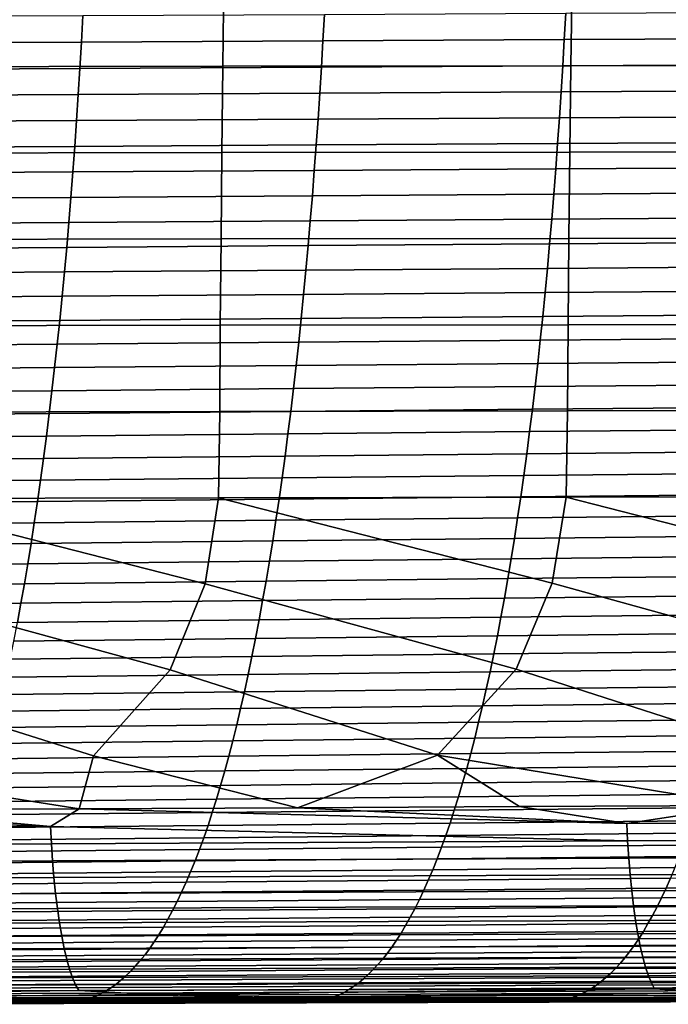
# Model space of a CAD drawing. Header units: metres. Extents: x -23 to 242, y -40 to 23.
# Tile 401 of 450: x 187 to 194, y -17 to -5. Entities that reach past the tile are written whole.
import ezdxf

# ---------------------------------------------------------------- set-up
doc = ezdxf.new("R2010")
doc.units = ezdxf.units.M
doc.layers.add('solid_10171013', color=7, linetype='CONTINUOUS')

msp = doc.modelspace()

# ---------------------------------------------------------------- linework, layer by layer
at = {"layer": 'solid_10171013'}
for points in [[(189.137329, -4.927004, 299.64798), (185.156006, -4.931558, 298.938446), (185.145233, -5.920265, 298.893372), (189.12561, -5.914946, 299.605621)], [(193.118774, -4.922896, 300.356842), (189.137329, -4.927004, 299.64798), (189.12561, -5.914946, 299.605621), (193.10614, -5.910151, 300.317108)], [(197.100327, -4.919277, 301.065033), (193.118774, -4.922896, 300.356842), (193.10614, -5.910151, 300.317108), (197.086792, -5.905926, 301.027802)], [(184.750244, -5.650811, 275.172638), (184.766953, -5.346479, 275.077332), (187.526779, -5.333577, 275.689301), (187.510117, -5.637199, 275.784485)], [(187.510117, -5.637199, 275.784485), (187.526779, -5.333577, 275.689301), (190.286804, -5.320529, 276.300842), (190.270203, -5.62344, 276.395874)], [(190.270203, -5.62344, 276.395874), (190.286804, -5.320529, 276.300842), (193.047134, -5.307632, 276.911499), (193.030579, -5.609842, 277.006348)], [(193.030579, -5.609842, 277.006348), (193.047134, -5.307632, 276.911499), (195.807846, -5.29476, 277.520599), (195.791336, -5.596274, 277.615234)], [(187.492462, -5.938887, 275.885315), (187.510117, -5.637199, 275.784485), (190.270203, -5.62344, 276.395874), (190.252609, -5.924411, 276.496521)], [(190.252609, -5.924411, 276.496521), (190.270203, -5.62344, 276.395874), (193.030579, -5.609842, 277.006348), (193.013031, -5.910109, 277.106781)], [(193.013031, -5.910109, 277.106781), (193.030579, -5.609842, 277.006348), (195.791336, -5.596274, 277.615234), (195.773865, -5.895844, 277.715424)], [(184.732544, -5.953213, 275.273651), (184.750244, -5.650811, 275.172638), (187.510117, -5.637199, 275.784485), (187.492462, -5.938887, 275.885315)], [(184.713852, -6.253558, 275.380341), (184.732544, -5.953213, 275.273651), (187.492462, -5.938887, 275.885315), (187.473831, -6.238511, 275.991821)], [(189.12561, -5.914946, 299.605621), (185.145233, -5.920265, 298.893372), (185.135757, -6.908695, 298.840637), (189.115143, -6.902671, 299.556091)], [(187.473831, -6.238511, 275.991821), (187.492462, -5.938887, 275.885315), (190.252609, -5.924411, 276.496521), (190.234024, -6.223313, 276.602783)], [(193.10614, -5.910151, 300.317108), (189.12561, -5.914946, 299.605621), (189.115143, -6.902671, 299.556091), (193.094666, -6.897243, 300.27063)], [(190.234024, -6.223313, 276.602783), (190.252609, -5.924411, 276.496521), (193.013031, -5.910109, 277.106781), (192.994522, -6.208302, 277.212799)], [(192.994522, -6.208302, 277.212799), (193.013031, -5.910109, 277.106781), (195.773865, -5.895844, 277.715424), (195.755417, -6.193335, 277.821167)], [(197.086792, -5.905926, 301.027802), (193.10614, -5.910151, 300.317108), (193.094666, -6.897243, 300.27063), (197.074326, -6.892463, 300.984222)], [(192.975021, -6.504288, 277.324371), (192.994522, -6.208302, 277.212799), (195.755417, -6.193335, 277.821167), (195.735992, -6.488615, 277.932465)], [(184.694153, -6.551721, 275.492706), (184.713852, -6.253558, 275.380341), (187.473831, -6.238511, 275.991821), (187.454193, -6.535943, 276.103973)], [(187.454193, -6.535943, 276.103973), (187.473831, -6.238511, 275.991821), (190.234024, -6.223313, 276.602783), (190.214462, -6.520015, 276.714661)], [(190.214462, -6.520015, 276.714661), (190.234024, -6.223313, 276.602783), (192.994522, -6.208302, 277.212799), (192.975021, -6.504288, 277.324371)], [(187.433563, -6.831055, 276.221771), (187.454193, -6.535943, 276.103973), (190.214462, -6.520015, 276.714661), (190.193909, -6.814388, 276.832153)], [(190.193909, -6.814388, 276.832153), (190.214462, -6.520015, 276.714661), (192.975021, -6.504288, 277.324371), (192.954559, -6.797937, 277.441559)], [(192.954559, -6.797937, 277.441559), (192.975021, -6.504288, 277.324371), (195.735992, -6.488615, 277.932465), (195.715607, -6.781551, 278.049286)], [(184.673447, -6.847574, 275.610809), (184.694153, -6.551721, 275.492706), (187.454193, -6.535943, 276.103973), (187.433563, -6.831055, 276.221771)], [(184.651733, -7.140993, 275.734619), (184.673447, -6.847574, 275.610809), (187.433563, -6.831055, 276.221771), (187.411942, -7.12372, 276.345245)], [(187.411942, -7.12372, 276.345245), (187.433563, -6.831055, 276.221771), (190.193909, -6.814388, 276.832153), (190.172379, -7.106303, 276.955292)], [(190.172379, -7.106303, 276.955292), (190.193909, -6.814388, 276.832153), (192.954559, -6.797937, 277.441559), (192.933105, -7.089118, 277.564301)], [(192.933105, -7.089118, 277.564301), (192.954559, -6.797937, 277.441559), (195.715607, -6.781551, 278.049286), (195.694244, -7.072011, 278.171661)], [(189.115143, -6.902671, 299.556091), (185.135757, -6.908695, 298.840637), (185.127487, -7.896825, 298.780304), (189.105743, -7.890172, 299.49939)], [(193.094666, -6.897243, 300.27063), (189.115143, -6.902671, 299.556091), (189.105743, -7.890172, 299.49939), (193.084183, -7.88418, 300.217407)], [(197.074326, -6.892463, 300.984222), (193.094666, -6.897243, 300.27063), (193.084183, -7.88418, 300.217407), (197.062759, -7.878904, 300.934296)], [(190.149857, -7.395628, 277.084015), (190.172379, -7.106303, 276.955292), (192.933105, -7.089118, 277.564301), (192.910675, -7.377698, 277.692627)], [(192.910675, -7.377698, 277.692627), (192.933105, -7.089118, 277.564301), (195.694244, -7.072011, 278.171661), (195.671906, -7.35986, 278.29953)], [(184.629028, -7.43185, 275.864136), (184.651733, -7.140993, 275.734619), (187.411942, -7.12372, 276.345245), (187.389328, -7.413809, 276.474396)], [(187.389328, -7.413809, 276.474396), (187.411942, -7.12372, 276.345245), (190.172379, -7.106303, 276.955292), (190.149857, -7.395628, 277.084015)], [(184.605301, -7.720019, 275.99939), (184.629028, -7.43185, 275.864136), (187.389328, -7.413809, 276.474396), (187.365707, -7.701194, 276.609222)], [(187.365707, -7.701194, 276.609222), (187.389328, -7.413809, 276.474396), (190.149857, -7.395628, 277.084015), (190.126343, -7.682235, 277.218384)], [(190.126343, -7.682235, 277.218384), (190.149857, -7.395628, 277.084015), (192.910675, -7.377698, 277.692627), (192.887268, -7.663548, 277.826508)], [(192.887268, -7.663548, 277.826508), (192.910675, -7.377698, 277.692627), (195.671906, -7.35986, 278.29953), (195.648605, -7.644968, 278.432922)], [(192.862885, -7.946534, 277.965942), (192.887268, -7.663548, 277.826508), (195.648605, -7.644968, 278.432922), (195.624344, -7.9272, 278.571808)], [(184.580582, -8.005374, 276.140381), (184.605301, -7.720019, 275.99939), (187.365707, -7.701194, 276.609222), (187.341095, -7.985747, 276.749725)], [(187.341095, -7.985747, 276.749725), (187.365707, -7.701194, 276.609222), (190.126343, -7.682235, 277.218384), (190.101852, -7.965995, 277.358368)], [(190.101852, -7.965995, 277.358368), (190.126343, -7.682235, 277.218384), (192.887268, -7.663548, 277.826508), (192.862885, -7.946534, 277.965942)], [(193.084183, -7.88418, 300.217407), (189.105743, -7.890172, 299.49939), (189.097458, -8.877431, 299.435486), (193.074692, -8.870956, 300.15741)], [(197.062759, -7.878904, 300.934296), (193.084183, -7.88418, 300.217407), (193.074692, -8.870956, 300.15741), (197.052124, -8.865257, 300.877991)], [(184.55484, -8.28779, 276.287079), (184.580582, -8.005374, 276.140381), (187.341095, -7.985747, 276.749725), (187.315475, -8.267344, 276.895874)], [(189.105743, -7.890172, 299.49939), (185.127487, -7.896825, 298.780304), (185.120407, -8.884624, 298.712341), (189.097458, -8.877431, 299.435486)], [(187.315475, -8.267344, 276.895874), (187.341095, -7.985747, 276.749725), (190.101852, -7.965995, 277.358368), (190.076355, -8.246784, 277.503937)], [(190.076355, -8.246784, 277.503937), (190.101852, -7.965995, 277.358368), (192.862885, -7.946534, 277.965942), (192.83754, -8.226538, 278.110931)], [(192.83754, -8.226538, 278.110931), (192.862885, -7.946534, 277.965942), (195.624344, -7.9272, 278.571808), (195.599121, -8.206438, 278.716187)], [(192.811218, -8.503453, 278.261414), (192.83754, -8.226538, 278.110931), (195.599121, -8.206438, 278.716187), (195.572922, -8.482582, 278.866028)], [(184.528107, -8.567145, 276.439453), (184.55484, -8.28779, 276.287079), (187.315475, -8.267344, 276.895874), (187.288879, -8.545872, 277.047638)], [(187.288879, -8.545872, 277.047638), (187.315475, -8.267344, 276.895874), (190.076355, -8.246784, 277.503937), (190.049896, -8.524493, 277.65506)], [(190.049896, -8.524493, 277.65506), (190.076355, -8.246784, 277.503937), (192.83754, -8.226538, 278.110931), (192.811218, -8.503453, 278.261414)], [(184.500381, -8.843316, 276.597443), (184.528107, -8.567145, 276.439453), (187.288879, -8.545872, 277.047638), (187.261307, -8.821211, 277.204956)], [(187.261307, -8.821211, 277.204956), (187.288879, -8.545872, 277.047638), (190.049896, -8.524493, 277.65506), (190.022476, -8.799013, 277.811707)], [(190.022476, -8.799013, 277.811707), (190.049896, -8.524493, 277.65506), (192.811218, -8.503453, 278.261414), (192.783936, -8.777179, 278.417358)], [(192.783936, -8.777179, 278.417358), (192.811218, -8.503453, 278.261414), (195.572922, -8.482582, 278.866028), (195.545792, -8.755534, 279.021271)], [(189.99408, -9.070234, 277.973785), (190.022476, -8.799013, 277.811707), (192.783936, -8.777179, 278.417358), (192.755692, -9.047609, 278.578735)], [(192.755692, -9.047609, 278.578735), (192.783936, -8.777179, 278.417358), (195.545792, -8.755534, 279.021271), (195.5177, -9.025198, 279.181885)], [(184.47168, -9.11618, 276.760986), (184.500381, -8.843316, 276.597443), (187.261307, -8.821211, 277.204956), (187.232758, -9.093246, 277.367798)], [(189.097458, -8.877431, 299.435486), (185.120407, -8.884624, 298.712341), (185.114624, -9.871938, 298.636353), (189.090363, -9.864287, 299.363922)], [(187.232758, -9.093246, 277.367798), (187.261307, -8.821211, 277.204956), (190.022476, -8.799013, 277.811707), (189.99408, -9.070234, 277.973785)], [(193.074692, -8.870956, 300.15741), (189.097458, -8.877431, 299.435486), (189.090363, -9.864287, 299.363922), (193.06633, -9.857407, 300.090088)], [(197.052124, -8.865257, 300.877991), (193.074692, -8.870956, 300.15741), (193.06633, -9.857407, 300.090088), (197.042496, -9.851354, 300.814758)], [(184.442017, -9.385615, 276.930023), (184.47168, -9.11618, 276.760986), (187.232758, -9.093246, 277.367798), (187.203262, -9.361864, 277.536072)], [(187.203262, -9.361864, 277.536072), (187.232758, -9.093246, 277.367798), (189.99408, -9.070234, 277.973785), (189.964737, -9.338047, 278.141296)], [(189.964737, -9.338047, 278.141296), (189.99408, -9.070234, 277.973785), (192.755692, -9.047609, 278.578735), (192.726517, -9.314642, 278.745453)], [(192.726517, -9.314642, 278.745453), (192.755692, -9.047609, 278.578735), (195.5177, -9.025198, 279.181885), (195.488678, -9.291475, 279.347809)], [(187.172806, -9.626946, 277.709778), (187.203262, -9.361864, 277.536072), (189.964737, -9.338047, 278.141296), (189.934464, -9.602343, 278.314178)], [(189.934464, -9.602343, 278.314178), (189.964737, -9.338047, 278.141296), (192.726517, -9.314642, 278.745453), (192.696396, -9.578175, 278.917511)], [(192.696396, -9.578175, 278.917511), (192.726517, -9.314642, 278.745453), (195.488678, -9.291475, 279.347809), (195.45874, -9.554269, 279.519012)], [(184.411392, -9.651498, 277.104523), (184.442017, -9.385615, 276.930023), (187.203262, -9.361864, 277.536072), (187.172806, -9.626946, 277.709778)], [(192.665344, -9.838103, 279.094818), (192.696396, -9.578175, 278.917511), (195.45874, -9.554269, 279.519012), (195.427872, -9.81348, 279.695465)], [(184.379807, -9.913707, 277.284424), (184.411392, -9.651498, 277.104523), (187.172806, -9.626946, 277.709778), (187.141403, -9.888378, 277.888824)], [(187.141403, -9.888378, 277.888824), (187.172806, -9.626946, 277.709778), (189.934464, -9.602343, 278.314178), (189.903229, -9.863011, 278.492371)], [(189.903229, -9.863011, 278.492371), (189.934464, -9.602343, 278.314178), (192.696396, -9.578175, 278.917511), (192.665344, -9.838103, 279.094818)], [(184.34729, -10.172119, 277.469635), (184.379807, -9.913707, 277.284424), (187.141403, -9.888378, 277.888824), (187.10907, -10.146045, 278.073181)], [(189.090363, -9.864287, 299.363922), (185.114624, -9.871938, 298.636353), (185.104019, -10.858538, 298.550415), (189.078201, -10.850491, 299.282654)], [(187.10907, -10.146045, 278.073181), (187.141403, -9.888378, 277.888824), (189.903229, -9.863011, 278.492371), (189.871078, -10.119944, 278.675842)], [(193.06633, -9.857407, 300.090088), (189.090363, -9.864287, 299.363922), (189.078201, -10.850491, 299.282654), (193.052628, -10.843261, 300.013367)], [(189.871078, -10.119944, 278.675842), (189.903229, -9.863011, 278.492371), (192.665344, -9.838103, 279.094818), (192.633377, -10.094325, 279.277405)], [(192.633377, -10.094325, 279.277405), (192.665344, -9.838103, 279.094818), (195.427872, -9.81348, 279.695465), (195.396072, -10.069013, 279.877136)], [(197.042496, -9.851354, 300.814758), (193.06633, -9.857407, 300.090088), (193.052628, -10.843261, 300.013367), (197.027298, -10.836909, 300.742371)], [(187.075806, -10.399828, 278.262787), (187.10907, -10.146045, 278.073181), (189.871078, -10.119944, 278.675842), (189.838013, -10.373031, 278.864532)], [(189.838013, -10.373031, 278.864532), (189.871078, -10.119944, 278.675842), (192.633377, -10.094325, 279.277405), (192.600494, -10.346736, 279.465149)], [(192.600494, -10.346736, 279.465149), (192.633377, -10.094325, 279.277405), (195.396072, -10.069013, 279.877136), (195.363388, -10.320768, 280.063965)], [(184.313843, -10.426612, 277.660156), (184.34729, -10.172119, 277.469635), (187.10907, -10.146045, 278.073181), (187.075806, -10.399828, 278.262787)], [(189.804031, -10.622163, 279.05838), (189.838013, -10.373031, 278.864532), (192.600494, -10.346736, 279.465149), (192.566711, -10.595233, 279.658051)], [(192.566711, -10.595233, 279.658051), (192.600494, -10.346736, 279.465149), (195.363388, -10.320768, 280.063965), (195.329788, -10.568649, 280.25589)], [(184.279465, -10.677063, 277.855896), (184.313843, -10.426612, 277.660156), (187.075806, -10.399828, 278.262787), (187.041626, -10.649614, 278.457611)], [(187.041626, -10.649614, 278.457611), (187.075806, -10.399828, 278.262787), (189.838013, -10.373031, 278.864532), (189.804031, -10.622163, 279.05838)], [(192.532028, -10.839713, 279.856049), (192.566711, -10.595233, 279.658051), (195.329788, -10.568649, 280.25589), (195.295288, -10.812559, 280.452942)], [(184.244186, -10.92335, 278.056824), (184.279465, -10.677063, 277.855896), (187.041626, -10.649614, 278.457611), (187.006546, -10.895288, 278.657562)], [(187.006546, -10.895288, 278.657562), (187.041626, -10.649614, 278.457611), (189.804031, -10.622163, 279.05838), (189.76915, -10.867231, 279.257355)], [(189.76915, -10.867231, 279.257355), (189.804031, -10.622163, 279.05838), (192.566711, -10.595233, 279.658051), (192.532028, -10.839713, 279.856049)], [(192.496445, -11.080073, 280.059143), (192.532028, -10.839713, 279.856049), (195.295288, -10.812559, 280.452942), (195.259918, -11.0524, 280.654999)], [(184.208008, -11.16535, 278.262848), (184.244186, -10.92335, 278.056824), (187.006546, -10.895288, 278.657562), (186.970566, -11.13673, 278.86264)], [(188.522354, -12.820951, 298.991089), (188.923676, -11.836053, 299.165375), (185.104019, -10.858538, 298.550415), (184.955017, -11.844478, 298.428925)], [(188.923676, -11.836053, 299.165375), (189.078201, -10.850491, 299.282654), (185.104019, -10.858538, 298.550415)], [(186.970566, -11.13673, 278.86264), (187.006546, -10.895288, 278.657562), (189.76915, -10.867231, 279.257355), (189.733368, -11.108126, 279.461426)], [(192.478989, -12.813024, 299.729004), (192.892609, -11.828489, 299.900177), (189.078201, -10.850491, 299.282654), (188.923676, -11.836053, 299.165375)], [(192.892609, -11.828489, 299.900177), (193.052628, -10.843261, 300.013367), (189.078201, -10.850491, 299.282654)], [(189.733368, -11.108126, 279.461426), (189.76915, -10.867231, 279.257355), (192.532028, -10.839713, 279.856049), (192.496445, -11.080073, 280.059143)], [(196.435913, -12.806068, 300.464996), (196.861801, -11.821852, 300.633148), (193.052628, -10.843261, 300.013367), (192.892609, -11.828489, 299.900177)], [(196.861801, -11.821852, 300.633148), (197.027298, -10.836909, 300.742371), (193.052628, -10.843261, 300.013367)], [(184.170929, -11.40294, 278.473969), (184.208008, -11.16535, 278.262848), (186.970566, -11.13673, 278.86264), (186.933685, -11.373829, 279.072754)], [(186.933685, -11.373829, 279.072754), (186.970566, -11.13673, 278.86264), (189.733368, -11.108126, 279.461426), (189.696701, -11.344737, 279.670532)], [(189.696701, -11.344737, 279.670532), (189.733368, -11.108126, 279.461426), (192.496445, -11.080073, 280.059143), (192.459976, -11.31621, 280.267212)], [(192.459976, -11.31621, 280.267212), (192.496445, -11.080073, 280.059143), (195.259918, -11.0524, 280.654999), (195.223648, -11.288073, 280.86203)], [(184.132965, -11.636001, 278.690033), (184.170929, -11.40294, 278.473969), (186.933685, -11.373829, 279.072754), (186.895935, -11.606463, 279.287842)], [(186.895935, -11.606463, 279.287842), (186.933685, -11.373829, 279.072754), (189.696701, -11.344737, 279.670532), (189.659164, -11.57695, 279.884583)], [(189.659164, -11.57695, 279.884583), (189.696701, -11.344737, 279.670532), (192.459976, -11.31621, 280.267212), (192.422653, -11.548011, 280.480225)], [(192.422653, -11.548011, 280.480225), (192.459976, -11.31621, 280.267212), (195.223648, -11.288073, 280.86203), (195.186523, -11.519469, 281.074005)], [(186.85733, -11.834514, 279.507751), (186.895935, -11.606463, 279.287842), (189.659164, -11.57695, 279.884583), (189.620773, -11.804646, 280.103455)], [(189.620773, -11.804646, 280.103455), (189.659164, -11.57695, 279.884583), (192.422653, -11.548011, 280.480225), (192.384476, -11.775355, 280.698029)], [(192.384476, -11.775355, 280.698029), (192.422653, -11.548011, 280.480225), (195.186523, -11.519469, 281.074005), (195.148544, -11.746471, 281.290771)], [(184.094162, -11.86441, 278.91098), (184.132965, -11.636001, 278.690033), (186.895935, -11.606463, 279.287842), (186.85733, -11.834514, 279.507751)], [(186.817902, -12.057861, 279.732391), (186.85733, -11.834514, 279.507751), (189.620773, -11.804646, 280.103455), (189.581558, -12.027701, 280.327026)], [(189.581558, -12.027701, 280.327026), (189.620773, -11.804646, 280.103455), (192.384476, -11.775355, 280.698029), (192.345459, -11.998124, 280.920532)], [(192.345459, -11.998124, 280.920532), (192.384476, -11.775355, 280.698029), (195.148544, -11.746471, 281.290771), (195.109756, -11.968957, 281.512207)], [(184.054504, -12.08805, 279.136688), (184.094162, -11.86441, 278.91098), (186.85733, -11.834514, 279.507751), (186.817902, -12.057861, 279.732391)], [(184.955017, -11.844478, 298.428925), (184.565979, -12.829782, 298.251495), (187.648407, -13.804971, 298.714478), (188.522354, -12.820951, 298.991089)], [(188.923676, -11.836053, 299.165375), (188.522354, -12.820951, 298.991089), (191.57988, -13.796484, 299.453156), (192.478989, -12.813024, 299.729004)], [(192.892609, -11.828489, 299.900177), (192.478989, -12.813024, 299.729004), (195.511658, -13.789022, 300.190002), (196.435913, -12.806068, 300.464996)], [(186.777649, -12.276385, 279.96167), (186.817902, -12.057861, 279.732391), (189.581558, -12.027701, 280.327026), (189.541519, -12.245999, 280.555206)], [(189.541519, -12.245999, 280.555206), (189.581558, -12.027701, 280.327026), (192.345459, -11.998124, 280.920532), (192.305649, -12.216197, 281.147614)], [(192.305649, -12.216197, 281.147614), (192.345459, -11.998124, 280.920532), (195.109756, -11.968957, 281.512207), (195.07016, -12.186808, 281.738159)], [(184.014038, -12.3068, 279.367004), (184.054504, -12.08805, 279.136688), (186.817902, -12.057861, 279.732391), (186.777649, -12.276385, 279.96167)], [(186.736618, -12.489964, 280.195404), (186.777649, -12.276385, 279.96167), (189.541519, -12.245999, 280.555206), (189.500717, -12.459417, 280.787811)], [(189.500717, -12.459417, 280.787811), (189.541519, -12.245999, 280.555206), (192.305649, -12.216197, 281.147614), (192.26506, -12.429454, 281.37912)], [(192.26506, -12.429454, 281.37912), (192.305649, -12.216197, 281.147614), (195.07016, -12.186808, 281.738159), (195.029785, -12.399903, 281.968536)], [(186.694794, -12.69848, 280.433533), (186.736618, -12.489964, 280.195404), (189.500717, -12.459417, 280.787811), (189.459137, -12.667835, 281.024811)], [(189.459137, -12.667835, 281.024811), (189.500717, -12.459417, 280.787811), (192.26506, -12.429454, 281.37912), (192.223709, -12.637774, 281.61496)], [(192.223709, -12.637774, 281.61496), (192.26506, -12.429454, 281.37912), (195.029785, -12.399903, 281.968536), (194.988663, -12.608124, 282.203217)], [(192.18161, -12.841037, 281.85498), (192.223709, -12.637774, 281.61496), (194.988663, -12.608124, 282.203217), (194.946793, -12.811351, 282.442078)], [(186.652237, -12.901811, 280.675903), (186.694794, -12.69848, 280.433533), (189.459137, -12.667835, 281.024811), (189.416809, -12.871134, 281.265991)], [(189.416809, -12.871134, 281.265991), (189.459137, -12.667835, 281.024811), (192.223709, -12.637774, 281.61496), (192.18161, -12.841037, 281.85498)], [(184.565979, -12.829782, 298.251495), (183.717194, -13.814406, 297.974182), (187.484131, -14.408764, 298.606201), (187.648407, -13.804971, 298.714478)], [(188.522354, -12.820951, 298.991089), (187.648407, -13.804971, 298.714478), (189.979523, -14.396396, 299.077972), (191.57988, -13.796484, 299.453156)], [(189.373749, -13.069193, 281.511322), (189.416809, -12.871134, 281.265991), (192.18161, -12.841037, 281.85498), (192.138794, -13.039124, 282.099091)], [(192.478989, -12.813024, 299.729004), (191.57988, -13.796484, 299.453156), (195.099335, -14.370922, 300.043762), (195.511658, -13.789022, 300.190002)], [(192.138794, -13.039124, 282.099091), (192.18161, -12.841037, 281.85498), (194.946793, -12.811351, 282.442078), (194.904205, -13.009462, 282.684967)], [(186.608948, -13.099836, 280.922424), (186.652237, -12.901811, 280.675903), (189.416809, -12.871134, 281.265991), (189.373749, -13.069193, 281.511322)], [(189.330002, -13.26189, 281.76062), (189.373749, -13.069193, 281.511322), (192.138794, -13.039124, 282.099091), (192.095291, -13.231913, 282.347137)], [(192.095291, -13.231913, 282.347137), (192.138794, -13.039124, 282.099091), (194.904205, -13.009462, 282.684967), (194.860947, -13.20234, 282.931793)], [(186.564941, -13.292438, 281.172974), (186.608948, -13.099836, 280.922424), (189.373749, -13.069193, 281.511322), (189.330002, -13.26189, 281.76062)], [(186.520264, -13.479494, 281.427399), (186.564941, -13.292438, 281.172974), (189.330002, -13.26189, 281.76062), (189.285568, -13.449107, 282.013763)], [(189.285568, -13.449107, 282.013763), (189.330002, -13.26189, 281.76062), (192.095291, -13.231913, 282.347137), (192.051102, -13.419285, 282.59903)], [(192.051102, -13.419285, 282.59903), (192.095291, -13.231913, 282.347137), (194.860947, -13.20234, 282.931793), (194.817001, -13.389863, 283.182404)], [(192.006256, -13.601119, 282.854614), (192.051102, -13.419285, 282.59903), (194.817001, -13.389863, 283.182404), (194.772415, -13.571913, 283.436676)], [(186.474899, -13.660885, 281.685638), (186.520264, -13.479494, 281.427399), (189.285568, -13.449107, 282.013763), (189.240463, -13.630723, 282.270691)], [(189.240463, -13.630723, 282.270691), (189.285568, -13.449107, 282.013763), (192.051102, -13.419285, 282.59903), (192.006256, -13.601119, 282.854614)], [(189.194733, -13.806617, 282.531219), (189.240463, -13.630723, 282.270691), (192.006256, -13.601119, 282.854614), (191.960785, -13.777296, 283.1138)], [(191.960785, -13.777296, 283.1138), (192.006256, -13.601119, 282.854614), (194.772415, -13.571913, 283.436676), (194.727188, -13.748368, 283.694519)], [(186.428894, -13.836492, 281.94754), (186.474899, -13.660885, 281.685638), (189.240463, -13.630723, 282.270691), (189.194733, -13.806617, 282.531219)], [(183.717194, -13.814406, 297.974182), (185.027176, -14.421051, 298.141083), (187.484131, -14.408764, 298.606201)], [(186.382278, -14.006203, 282.212952), (186.428894, -13.836492, 281.94754), (189.194733, -13.806617, 282.531219), (189.148376, -13.976679, 282.795258)], [(187.648407, -13.804971, 298.714478), (187.484131, -14.408764, 298.606201), (189.979523, -14.396396, 299.077972)], [(189.148376, -13.976679, 282.795258), (189.194733, -13.806617, 282.531219), (191.960785, -13.777296, 283.1138), (191.914703, -13.947703, 283.376465)], [(191.57988, -13.796484, 299.453156), (189.979523, -14.396396, 299.077972), (192.516769, -14.383821, 299.556976)], [(191.57988, -13.796484, 299.453156), (192.516769, -14.383821, 299.556976), (195.099335, -14.370922, 300.043762)], [(191.914703, -13.947703, 283.376465), (191.960785, -13.777296, 283.1138), (194.727188, -13.748368, 283.694519), (194.681381, -13.919118, 283.95578)], [(189.101425, -14.140896, 283.062653), (189.148376, -13.976679, 282.795258), (191.914703, -13.947703, 283.376465), (191.868027, -14.112324, 283.642456)], [(191.868027, -14.112324, 283.642456), (191.914703, -13.947703, 283.376465), (194.681381, -13.919118, 283.95578), (194.634979, -14.084139, 284.220367)], [(186.335037, -14.170012, 282.481812), (186.382278, -14.006203, 282.212952), (189.148376, -13.976679, 282.795258), (189.101425, -14.140896, 283.062653)], [(186.287231, -14.327967, 282.753967), (186.335037, -14.170012, 282.481812), (189.101425, -14.140896, 283.062653), (189.053894, -14.299313, 283.333344)], [(189.053894, -14.299313, 283.333344), (189.101425, -14.140896, 283.062653), (191.868027, -14.112324, 283.642456), (191.820786, -14.271194, 283.911652)], [(191.820786, -14.271194, 283.911652), (191.868027, -14.112324, 283.642456), (194.634979, -14.084139, 284.220367), (194.587997, -14.243464, 284.488129)], [(186.238846, -14.480118, 283.029297), (186.287231, -14.327967, 282.753967), (189.053894, -14.299313, 283.333344), (189.005814, -14.451971, 283.607178)], [(189.005814, -14.451971, 283.607178), (189.053894, -14.299313, 283.333344), (191.820786, -14.271194, 283.911652), (191.77298, -14.424356, 284.18399)], [(191.77298, -14.424356, 284.18399), (191.820786, -14.271194, 283.911652), (194.587997, -14.243464, 284.488129), (194.540482, -14.397126, 284.758972)], [(187.156265, -14.610664, 298.508453), (187.484131, -14.408764, 298.606201), (185.027176, -14.421051, 298.141083)], [(193.754776, -14.777224, 299.704559), (193.744965, -14.577709, 299.754669), (187.484131, -14.408764, 298.606201), (187.156265, -14.610664, 298.508453)], [(193.744965, -14.577709, 299.754669), (189.979523, -14.396396, 299.077972), (187.484131, -14.408764, 298.606201)], [(193.744965, -14.577709, 299.754669), (192.516769, -14.383821, 299.556976), (189.979523, -14.396396, 299.077972)], [(191.724655, -14.571848, 284.45932), (191.77298, -14.424356, 284.18399), (194.540482, -14.397126, 284.758972), (194.492447, -14.545159, 285.032806)], [(193.744965, -14.577709, 299.754669), (195.099335, -14.370922, 300.043762), (192.516769, -14.383821, 299.556976)], [(200.334824, -14.544356, 300.99588), (195.099335, -14.370922, 300.043762), (193.744965, -14.577709, 299.754669)], [(187.156265, -14.610664, 298.508453), (182.610336, -14.433167, 297.683014), (180.568542, -14.643067, 297.258392)], [(187.156265, -14.610664, 298.508453), (185.027176, -14.421051, 298.141083), (182.610336, -14.433167, 297.683014)], [(186.189941, -14.626514, 283.307648), (186.238846, -14.480118, 283.029297), (189.005814, -14.451971, 283.607178), (188.957199, -14.598918, 283.884003)], [(188.957199, -14.598918, 283.884003), (189.005814, -14.451971, 283.607178), (191.77298, -14.424356, 284.18399), (191.724655, -14.571848, 284.45932)], [(187.156265, -14.610664, 298.508453), (180.568542, -14.643067, 297.258392), (180.579041, -14.841816, 297.205444), (187.166443, -14.809781, 298.456879)], [(186.140518, -14.767206, 283.588898), (186.189941, -14.626514, 283.307648), (188.957199, -14.598918, 283.884003), (188.908066, -14.740196, 284.163727)], [(187.156265, -14.610664, 298.508453), (187.166443, -14.809781, 298.456879), (193.754776, -14.777224, 299.704559)], [(188.908066, -14.740196, 284.163727), (188.957199, -14.598918, 283.884003), (191.724655, -14.571848, 284.45932), (191.675827, -14.713707, 284.737549)], [(191.675827, -14.713707, 284.737549), (191.724655, -14.571848, 284.45932), (194.492447, -14.545159, 285.032806), (194.443893, -14.687597, 285.309509)], [(200.334824, -14.544356, 300.99588), (193.744965, -14.577709, 299.754669), (193.754776, -14.777224, 299.704559), (200.344254, -14.744292, 300.947418)], [(186.090607, -14.902241, 283.872955), (186.140518, -14.767206, 283.588898), (188.908066, -14.740196, 284.163727), (188.858459, -14.87585, 284.446228)], [(188.858459, -14.87585, 284.446228), (188.908066, -14.740196, 284.163727), (191.675827, -14.713707, 284.737549), (191.626495, -14.849973, 285.018494)], [(191.626495, -14.849973, 285.018494), (191.675827, -14.713707, 284.737549), (194.443893, -14.687597, 285.309509), (194.394852, -14.824473, 285.588959)], [(200.344254, -14.744292, 300.947418), (193.754776, -14.777224, 299.704559), (193.767532, -14.972742, 299.638153), (200.356613, -14.940372, 300.882629)], [(187.166443, -14.809781, 298.456879), (180.579041, -14.841816, 297.205444), (180.592499, -15.036327, 297.136292), (187.179581, -15.004775, 298.389008)], [(193.754776, -14.777224, 299.704559), (187.166443, -14.809781, 298.456879), (187.179581, -15.004775, 298.389008), (193.767532, -14.972742, 299.638153)], [(188.808365, -15.005923, 284.731384), (188.858459, -14.87585, 284.446228), (191.626495, -14.849973, 285.018494), (191.576691, -14.980686, 285.302124)], [(191.576691, -14.980686, 285.302124), (191.626495, -14.849973, 285.018494), (194.394852, -14.824473, 285.588959), (194.345337, -14.955822, 285.871063)], [(186.040207, -15.031669, 284.159637), (186.090607, -14.902241, 283.872955), (188.858459, -14.87585, 284.446228), (188.808365, -15.005923, 284.731384)], [(193.767532, -14.972742, 299.638153), (187.179581, -15.004775, 298.389008), (187.195511, -15.194202, 298.305542), (193.783096, -15.162817, 299.556091)], [(188.757828, -15.130462, 285.019043), (188.808365, -15.005923, 284.731384), (191.576691, -14.980686, 285.302124), (191.526443, -15.105885, 285.588257)], [(191.526443, -15.105885, 285.588257), (191.576691, -14.980686, 285.302124), (194.345337, -14.955822, 285.871063), (194.29538, -15.081676, 286.155701)], [(200.356613, -14.940372, 300.882629), (193.767532, -14.972742, 299.638153), (193.783096, -15.162817, 299.556091), (200.37175, -15.131141, 300.802094)], [(187.179581, -15.004775, 298.389008), (180.592499, -15.036327, 297.136292), (180.60878, -15.225162, 297.051514), (187.195511, -15.194202, 298.305542)], [(185.98938, -15.155539, 284.448853), (186.040207, -15.031669, 284.159637), (188.808365, -15.005923, 284.731384), (188.757828, -15.130462, 285.019043)], [(191.475769, -15.225607, 285.876831), (191.526443, -15.105885, 285.588257), (194.29538, -15.081676, 286.155701), (194.24498, -15.202071, 286.442749)], [(187.195511, -15.194202, 298.305542), (180.60878, -15.225162, 297.051514), (180.627731, -15.406883, 296.951874), (187.214127, -15.376622, 298.207092)], [(185.938126, -15.273901, 284.740448), (185.98938, -15.155539, 284.448853), (188.757828, -15.130462, 285.019043), (188.706848, -15.249509, 285.309113)], [(193.783096, -15.162817, 299.556091), (187.195511, -15.194202, 298.305542), (187.214127, -15.376622, 298.207092), (193.801331, -15.346002, 299.459015)], [(188.706848, -15.249509, 285.309113), (188.757828, -15.130462, 285.019043), (191.526443, -15.105885, 285.588257), (191.475769, -15.225607, 285.876831)], [(191.424667, -15.339893, 286.167694), (191.475769, -15.225607, 285.876831), (194.24498, -15.202071, 286.442749), (194.194168, -15.317038, 286.732117)], [(200.37175, -15.131141, 300.802094), (193.783096, -15.162817, 299.556091), (193.801331, -15.346002, 299.459015), (200.389572, -15.315148, 300.706512)], [(194.194168, -15.317038, 286.732117), (194.24498, -15.202071, 286.442749), (197.014465, -15.179177, 287.00705), (196.963928, -15.294812, 287.294952)], [(185.886459, -15.386805, 285.034302), (185.938126, -15.273901, 284.740448), (188.706848, -15.249509, 285.309113), (188.655487, -15.363109, 285.601471)], [(188.655487, -15.363109, 285.601471), (188.706848, -15.249509, 285.309113), (191.475769, -15.225607, 285.876831), (191.424667, -15.339893, 286.167694)], [(191.373184, -15.448782, 286.460724), (191.424667, -15.339893, 286.167694), (194.194168, -15.317038, 286.732117), (194.14296, -15.426612, 287.023682)], [(200.389572, -15.315148, 300.706512), (193.801331, -15.346002, 299.459015), (193.822113, -15.520847, 299.347595), (200.409927, -15.490941, 300.596497)], [(194.14296, -15.426612, 287.023682), (194.194168, -15.317038, 286.732117), (196.963928, -15.294812, 287.294952), (196.912994, -15.405057, 287.585052)], [(187.214127, -15.376622, 298.207092), (180.627731, -15.406883, 296.951874), (180.649246, -15.580053, 296.837982), (187.235306, -15.550591, 298.09436)], [(185.834412, -15.494298, 285.330292), (185.886459, -15.386805, 285.034302), (188.655487, -15.363109, 285.601471), (188.603714, -15.471306, 285.895966)], [(193.801331, -15.346002, 299.459015), (187.214127, -15.376622, 298.207092), (187.235306, -15.550591, 298.09436), (193.822113, -15.520847, 299.347595)], [(188.603714, -15.471306, 285.895966), (188.655487, -15.363109, 285.601471), (191.424667, -15.339893, 286.167694), (191.373184, -15.448782, 286.460724)], [(191.321335, -15.552313, 286.755829), (191.373184, -15.448782, 286.460724), (194.14296, -15.426612, 287.023682), (194.091385, -15.530827, 287.317352)], [(194.091385, -15.530827, 287.317352), (194.14296, -15.426612, 287.023682), (196.912994, -15.405057, 287.585052), (196.861679, -15.50994, 287.877289)], [(185.782013, -15.596431, 285.628296), (185.834412, -15.494298, 285.330292), (188.603714, -15.471306, 285.895966), (188.55159, -15.574143, 286.192535)], [(193.822113, -15.520847, 299.347595), (187.235306, -15.550591, 298.09436), (187.258896, -15.714667, 297.968018), (193.845322, -15.685906, 299.222443)], [(188.55159, -15.574143, 286.192535), (188.603714, -15.471306, 285.895966), (191.373184, -15.448782, 286.460724), (191.321335, -15.552313, 286.755829)], [(191.269135, -15.650527, 287.052856), (191.321335, -15.552313, 286.755829), (194.091385, -15.530827, 287.317352), (194.039444, -15.62972, 287.612976)], [(200.409927, -15.490941, 300.596497), (193.822113, -15.520847, 299.347595), (193.845322, -15.685906, 299.222443), (200.432693, -15.657064, 300.472717)], [(194.039444, -15.62972, 287.612976), (194.091385, -15.530827, 287.317352), (196.861679, -15.50994, 287.877289), (196.809998, -15.609492, 288.171539)], [(187.235306, -15.550591, 298.09436), (180.649246, -15.580053, 296.837982), (180.673172, -15.743235, 296.71051), (187.258896, -15.714667, 297.968018)], [(185.729263, -15.693256, 285.928162), (185.782013, -15.596431, 285.628296), (188.55159, -15.574143, 286.192535), (188.49913, -15.671671, 286.490967)], [(188.446335, -15.763951, 286.791199), (188.49913, -15.671671, 286.490967), (191.269135, -15.650527, 287.052856), (191.216614, -15.743489, 287.351715)], [(188.49913, -15.671671, 286.490967), (188.55159, -15.574143, 286.192535), (191.321335, -15.552313, 286.755829), (191.269135, -15.650527, 287.052856)], [(191.216614, -15.743489, 287.351715), (191.269135, -15.650527, 287.052856), (194.039444, -15.62972, 287.612976), (193.987167, -15.723351, 287.910431)], [(200.432693, -15.657064, 300.472717), (193.845322, -15.685906, 299.222443), (193.870819, -15.839733, 299.084259), (200.457779, -15.812067, 300.335754)], [(193.987167, -15.723351, 287.910431), (194.039444, -15.62972, 287.612976), (196.809998, -15.609492, 288.171539), (196.75798, -15.703775, 288.467651)], [(187.258896, -15.714667, 297.968018), (180.673172, -15.743235, 296.71051), (180.699402, -15.89499, 296.57019), (187.284775, -15.867408, 297.828674)], [(185.622894, -15.871252, 286.532898), (185.676224, -15.78484, 286.229736), (188.446335, -15.763951, 286.791199), (188.393265, -15.851057, 287.093018)], [(185.676224, -15.78484, 286.229736), (185.729263, -15.693256, 285.928162), (188.49913, -15.671671, 286.490967), (188.446335, -15.763951, 286.791199)], [(193.845322, -15.685906, 299.222443), (187.258896, -15.714667, 297.968018), (187.284775, -15.867408, 297.828674), (193.870819, -15.839733, 299.084259)], [(188.393265, -15.851057, 287.093018), (188.446335, -15.763951, 286.791199), (191.216614, -15.743489, 287.351715), (191.163788, -15.83127, 287.652191)], [(191.163788, -15.83127, 287.652191), (191.216614, -15.743489, 287.351715), (193.987167, -15.723351, 287.910431), (193.934601, -15.811795, 288.209564)], [(193.934601, -15.811795, 288.209564), (193.987167, -15.723351, 287.910431), (196.75798, -15.703775, 288.467651), (196.705643, -15.792861, 288.765442)], [(187.284775, -15.867408, 297.828674), (180.699402, -15.89499, 296.57019), (180.727783, -16.033882, 296.417633), (187.312836, -16.007372, 297.677063)], [(185.569305, -15.952565, 286.837494), (185.622894, -15.871252, 286.532898), (188.393265, -15.851057, 287.093018), (188.33992, -15.933059, 287.396301)], [(193.870819, -15.839733, 299.084259), (187.284775, -15.867408, 297.828674), (187.312836, -16.007372, 297.677063), (193.898514, -15.980879, 298.933655)], [(188.33992, -15.933059, 287.396301), (188.393265, -15.851057, 287.093018), (191.163788, -15.83127, 287.652191), (191.110687, -15.91394, 287.954163)], [(191.110687, -15.91394, 287.954163), (191.163788, -15.83127, 287.652191), (193.934601, -15.811795, 288.209564), (193.881744, -15.895122, 288.510193)], [(193.828659, -15.973402, 288.812195), (193.881744, -15.895122, 288.510193), (196.653046, -15.87682, 289.064758), (196.600174, -15.955724, 289.365479)], [(200.457779, -15.812067, 300.335754), (193.870819, -15.839733, 299.084259), (193.898514, -15.980879, 298.933655), (200.485046, -15.954494, 300.18631)], [(193.881744, -15.895122, 288.510193), (193.934601, -15.811795, 288.209564), (196.705643, -15.792861, 288.765442), (196.653046, -15.87682, 289.064758)], [(185.515472, -16.028851, 287.143372), (185.569305, -15.952565, 286.837494), (188.33992, -15.933059, 287.396301), (188.286346, -16.010027, 287.700867)], [(193.898514, -15.980879, 298.933655), (187.312836, -16.007372, 297.677063), (187.342911, -16.133287, 297.513947), (193.928223, -16.108067, 298.771484)], [(188.232544, -16.082035, 288.006592), (188.286346, -16.010027, 287.700867), (191.057343, -15.991573, 288.257446), (191.003799, -16.064238, 288.56189)], [(188.286346, -16.010027, 287.700867), (188.33992, -15.933059, 287.396301), (191.110687, -15.91394, 287.954163), (191.057343, -15.991573, 288.257446)], [(191.003799, -16.064238, 288.56189), (191.057343, -15.991573, 288.257446), (193.828659, -15.973402, 288.812195), (193.77533, -16.046709, 289.115387)], [(191.057343, -15.991573, 288.257446), (191.110687, -15.91394, 287.954163), (193.881744, -15.895122, 288.510193), (193.828659, -15.973402, 288.812195)], [(193.77533, -16.046709, 289.115387), (193.828659, -15.973402, 288.812195), (196.600174, -15.955724, 289.365479), (196.547089, -16.029646, 289.667419)], [(200.485046, -15.954494, 300.18631), (193.898514, -15.980879, 298.933655), (193.928223, -16.108067, 298.771484), (200.514343, -16.083065, 300.025146)], [(187.312836, -16.007372, 297.677063), (180.727783, -16.033882, 296.417633), (180.758179, -16.158646, 296.253693), (187.342911, -16.133287, 297.513947)], [(185.407242, -16.166622, 287.758301), (185.461456, -16.10018, 287.450348), (188.232544, -16.082035, 288.006592), (188.178574, -16.149151, 288.313324)], [(185.461456, -16.10018, 287.450348), (185.515472, -16.028851, 287.143372), (188.286346, -16.010027, 287.700867), (188.232544, -16.082035, 288.006592)], [(193.928223, -16.108067, 298.771484), (187.342911, -16.133287, 297.513947), (187.374741, -16.244583, 297.340698), (193.959702, -16.220715, 298.59906)], [(188.178574, -16.149151, 288.313324), (188.232544, -16.082035, 288.006592), (191.003799, -16.064238, 288.56189), (190.950058, -16.132006, 288.867371)], [(190.950058, -16.132006, 288.867371), (191.003799, -16.064238, 288.56189), (193.77533, -16.046709, 289.115387), (193.721817, -16.115112, 289.419617)], [(193.668137, -16.178684, 289.724731), (193.721817, -16.115112, 289.419617), (196.493805, -16.098656, 289.970398), (196.440338, -16.162828, 290.274292)], [(193.721817, -16.115112, 289.419617), (193.77533, -16.046709, 289.115387), (196.547089, -16.029646, 289.667419), (196.493805, -16.098656, 289.970398)], [(200.514343, -16.083065, 300.025146), (193.928223, -16.108067, 298.771484), (193.959702, -16.220715, 298.59906), (200.545441, -16.197182, 299.853607)], [(187.342911, -16.133287, 297.513947), (180.758179, -16.158646, 296.253693), (180.790329, -16.268717, 296.079742), (187.374741, -16.244583, 297.340698)], [(185.298401, -16.285137, 288.376526), (185.35289, -16.228251, 288.067078), (188.124435, -16.211449, 288.62088), (188.070175, -16.268999, 288.929108)], [(185.35289, -16.228251, 288.067078), (185.407242, -16.166622, 287.758301), (188.178574, -16.149151, 288.313324), (188.124435, -16.211449, 288.62088)], [(193.959702, -16.220715, 298.59906), (187.374741, -16.244583, 297.340698), (187.408081, -16.340857, 297.158875), (193.992706, -16.318409, 298.417908)], [(188.070175, -16.268999, 288.929108), (188.124435, -16.211449, 288.62088), (190.896149, -16.19495, 289.173706), (190.842102, -16.253139, 289.480743)], [(188.124435, -16.211449, 288.62088), (188.178574, -16.149151, 288.313324), (190.950058, -16.132006, 288.867371), (190.896149, -16.19495, 289.173706)], [(190.842102, -16.253139, 289.480743), (190.896149, -16.19495, 289.173706), (193.668137, -16.178684, 289.724731), (193.614319, -16.237495, 290.030548)], [(190.896149, -16.19495, 289.173706), (190.950058, -16.132006, 288.867371), (193.721817, -16.115112, 289.419617), (193.668137, -16.178684, 289.724731)], [(193.614319, -16.237495, 290.030548), (193.668137, -16.178684, 289.724731), (196.440338, -16.162828, 290.274292), (196.386734, -16.222235, 290.578918)], [(200.545441, -16.197182, 299.853607), (193.959702, -16.220715, 298.59906), (193.992706, -16.318409, 298.417908), (200.578064, -16.296421, 299.673248)], [(187.374741, -16.244583, 297.340698), (180.790329, -16.268717, 296.079742), (180.823959, -16.363707, 295.897278), (187.408081, -16.340857, 297.158875)], [(185.189148, -16.384964, 288.996826), (185.243805, -16.337351, 288.686493), (188.015808, -16.321873, 289.237885), (187.961365, -16.37014, 289.547058)], [(185.243805, -16.337351, 288.686493), (185.298401, -16.285137, 288.376526), (188.070175, -16.268999, 288.929108), (188.015808, -16.321873, 289.237885)], [(193.992706, -16.318409, 298.417908), (187.408081, -16.340857, 297.158875), (187.442627, -16.421711, 296.96994), (194.026917, -16.400738, 298.229553)], [(187.961365, -16.37014, 289.547058), (188.015808, -16.321873, 289.237885), (190.787949, -16.306648, 289.78833), (190.733719, -16.355543, 290.096313)], [(188.015808, -16.321873, 289.237885), (188.070175, -16.268999, 288.929108), (190.842102, -16.253139, 289.480743), (190.787949, -16.306648, 289.78833)], [(190.733719, -16.355543, 290.096313), (190.787949, -16.306648, 289.78833), (193.560379, -16.291618, 290.336945), (193.506363, -16.341125, 290.643738)], [(190.787949, -16.306648, 289.78833), (190.842102, -16.253139, 289.480743), (193.614319, -16.237495, 290.030548), (193.560379, -16.291618, 290.336945)], [(193.452286, -16.386086, 290.950775), (193.506363, -16.341125, 290.643738), (196.279205, -16.32703, 291.189789), (196.225327, -16.372564, 291.495667)], [(193.506363, -16.341125, 290.643738), (193.560379, -16.291618, 290.336945), (196.333008, -16.276943, 290.884155), (196.279205, -16.32703, 291.189789)], [(193.560379, -16.291618, 290.336945), (193.614319, -16.237495, 290.030548), (196.386734, -16.222235, 290.578918), (196.333008, -16.276943, 290.884155)], [(200.578064, -16.296421, 299.673248), (193.992706, -16.318409, 298.417908), (194.026917, -16.400738, 298.229553), (200.611923, -16.380358, 299.485535)], [(187.408081, -16.340857, 297.158875), (180.823959, -16.363707, 295.897278), (180.858795, -16.443228, 295.707855), (187.442627, -16.421711, 296.96994)], [(187.442627, -16.421711, 296.96994), (180.858795, -16.443228, 295.707855), (180.894547, -16.506887, 295.512939), (187.478119, -16.486744, 296.775452)], [(185.079712, -16.466675, 289.618011), (185.134445, -16.428049, 289.307373), (187.906876, -16.413872, 289.856415), (187.852356, -16.453142, 290.165894)], [(185.134445, -16.428049, 289.307373), (185.189148, -16.384964, 288.996826), (187.961365, -16.37014, 289.547058), (187.906876, -16.413872, 289.856415)], [(194.026917, -16.400738, 298.229553), (187.442627, -16.421711, 296.96994), (187.478119, -16.486744, 296.775452), (194.062103, -16.467291, 298.035522)], [(187.797821, -16.488045, 290.475281), (187.852356, -16.453142, 290.165894), (190.625122, -16.439789, 290.712799), (190.570801, -16.4753, 291.021057)], [(187.852356, -16.453142, 290.165894), (187.906876, -16.413872, 289.856415), (190.679443, -16.3999, 290.40451), (190.625122, -16.439789, 290.712799)], [(187.906876, -16.413872, 289.856415), (187.961365, -16.37014, 289.547058), (190.733719, -16.355543, 290.096313), (190.679443, -16.3999, 290.40451)], [(190.570801, -16.4753, 291.021057), (190.625122, -16.439789, 290.712799), (193.398178, -16.426573, 291.257935), (193.344055, -16.462677, 291.565002)], [(190.625122, -16.439789, 290.712799), (190.679443, -16.3999, 290.40451), (193.452286, -16.386086, 290.950775), (193.398178, -16.426573, 291.257935)], [(190.679443, -16.3999, 290.40451), (190.733719, -16.355543, 290.096313), (193.506363, -16.341125, 290.643738), (193.452286, -16.386086, 290.950775)], [(193.344055, -16.462677, 291.565002), (193.398178, -16.426573, 291.257935), (196.171417, -16.41362, 291.801666), (196.117508, -16.450285, 292.107635)], [(193.398178, -16.426573, 291.257935), (193.452286, -16.386086, 290.950775), (196.225327, -16.372564, 291.495667), (196.171417, -16.41362, 291.801666)], [(200.611923, -16.380358, 299.485535), (194.026917, -16.400738, 298.229553), (194.062103, -16.467291, 298.035522), (200.646759, -16.448566, 299.292023)], [(187.478119, -16.486744, 296.775452), (180.894547, -16.506887, 295.512939), (181.833282, -16.551685, 295.487305)], [(187.478119, -16.486744, 296.775452), (181.833282, -16.551685, 295.487305), (183.34935, -16.578697, 295.569977), (188.303848, -16.533363, 296.72821)], [(188.303848, -16.533363, 296.72821), (183.34935, -16.578697, 295.569977), (189.585709, -16.578407, 296.567902), (189.634827, -16.562471, 296.775208)], [(184.860779, -16.579443, 290.859955), (184.915512, -16.557131, 290.54953), (187.688766, -16.545464, 291.093903), (187.634232, -16.568367, 291.403137)], [(184.915512, -16.557131, 290.54953), (184.970245, -16.531029, 290.239075), (187.743301, -16.518753, 290.784607), (187.688766, -16.545464, 291.093903)], [(184.970245, -16.531029, 290.239075), (185.024979, -16.500942, 289.928558), (187.797821, -16.488045, 290.475281), (187.743301, -16.518753, 290.784607)], [(185.024979, -16.500942, 289.928558), (185.079712, -16.466675, 289.618011), (187.852356, -16.453142, 290.165894), (187.797821, -16.488045, 290.475281)], [(194.062103, -16.467291, 298.035522), (187.478119, -16.486744, 296.775452), (188.303848, -16.533363, 296.72821)], [(187.579697, -16.587656, 291.712341), (187.634232, -16.568367, 291.403137), (190.407822, -16.557379, 291.945435), (190.35347, -16.577219, 292.25351)], [(187.634232, -16.568367, 291.403137), (187.688766, -16.545464, 291.093903), (190.462158, -16.533907, 291.63736), (190.407822, -16.557379, 291.945435)], [(187.688766, -16.545464, 291.093903), (187.743301, -16.518753, 290.784607), (190.516479, -16.506611, 291.329224), (190.462158, -16.533907, 291.63736)], [(187.743301, -16.518753, 290.784607), (187.797821, -16.488045, 290.475281), (190.570801, -16.4753, 291.021057), (190.516479, -16.506611, 291.329224)], [(194.062103, -16.467291, 298.035522), (188.303848, -16.533363, 296.72821), (189.634827, -16.562471, 296.775208), (194.774811, -16.515865, 297.966705)], [(194.774811, -16.515865, 297.966705), (189.634827, -16.562471, 296.775208), (193.377655, -16.570236, 297.283173), (195.9207, -16.547165, 297.977966)], [(190.35347, -16.577219, 292.25351), (190.407822, -16.557379, 291.945435), (193.181671, -16.546457, 292.485992), (193.127518, -16.566833, 292.792908)], [(190.407822, -16.557379, 291.945435), (190.462158, -16.533907, 291.63736), (193.235809, -16.522432, 292.179047), (193.181671, -16.546457, 292.485992)], [(190.462158, -16.533907, 291.63736), (190.516479, -16.506611, 291.329224), (193.289948, -16.494568, 291.87204), (193.235809, -16.522432, 292.179047)], [(190.516479, -16.506611, 291.329224), (190.570801, -16.4753, 291.021057), (193.344055, -16.462677, 291.565002), (193.289948, -16.494568, 291.87204)], [(193.073349, -16.583744, 293.099792), (193.127518, -16.566833, 292.792908), (195.901733, -16.556564, 293.331085), (195.847748, -16.573969, 293.636902)], [(193.127518, -16.566833, 292.792908), (193.181671, -16.546457, 292.485992), (195.955688, -16.535681, 293.025269), (195.901733, -16.556564, 293.331085)], [(193.181671, -16.546457, 292.485992), (193.235809, -16.522432, 292.179047), (196.009644, -16.511129, 292.719421), (195.955688, -16.535681, 293.025269)], [(193.235809, -16.522432, 292.179047), (193.289948, -16.494568, 291.87204), (196.063583, -16.482727, 292.413574), (196.009644, -16.511129, 292.719421)], [(193.289948, -16.494568, 291.87204), (193.344055, -16.462677, 291.565002), (196.117508, -16.450285, 292.107635), (196.063583, -16.482727, 292.413574)], [(195.9207, -16.547165, 297.977966), (193.377655, -16.570236, 297.283173), (195.136444, -16.566605, 297.614197), (199.149384, -16.557793, 298.385559)], [(200.646759, -16.448566, 299.292023), (194.062103, -16.467291, 298.035522), (194.774811, -16.515865, 297.966705)], [(183.34935, -16.578697, 295.569977), (186.796341, -16.5847, 296.040558), (189.585709, -16.578407, 296.567902)], [(184.353531, -16.590397, 295.577972), (184.092682, -16.602705, 295.20697), (186.868713, -16.596296, 295.733734), (186.796341, -16.5847, 296.040558)], [(184.092682, -16.602705, 295.20697), (184.147705, -16.613249, 294.896118), (186.923599, -16.606836, 295.424042), (186.868713, -16.596296, 295.733734)], [(184.147705, -16.613249, 294.896118), (184.202713, -16.622616, 294.585327), (186.978424, -16.616131, 295.11441), (186.923599, -16.606836, 295.424042)], [(184.202713, -16.622616, 294.585327), (184.25769, -16.63064, 294.274658), (187.033234, -16.624022, 294.804901), (186.978424, -16.616131, 295.11441)], [(184.25769, -16.63064, 294.274658), (184.312622, -16.637154, 293.96405), (187.087997, -16.630342, 294.495453), (187.033234, -16.624022, 294.804901)], [(184.312622, -16.637154, 293.96405), (184.367538, -16.641993, 293.653473), (187.142731, -16.634933, 294.186096), (187.087997, -16.630342, 294.495453)], [(184.367538, -16.641993, 293.653473), (184.422424, -16.644987, 293.342987), (187.197433, -16.637634, 293.87677), (187.142731, -16.634933, 294.186096)], [(184.422424, -16.644987, 293.342987), (184.47728, -16.64595, 293.032562), (187.252106, -16.63826, 293.567505), (187.197433, -16.637634, 293.87677)], [(184.47728, -16.64595, 293.032562), (184.53212, -16.64469, 292.722137), (187.306747, -16.636616, 293.25827), (187.252106, -16.63826, 293.567505)], [(184.53212, -16.64469, 292.722137), (184.586929, -16.641008, 292.411774), (187.361374, -16.632515, 292.949066), (187.306747, -16.636616, 293.25827)], [(184.586929, -16.641008, 292.411774), (184.641724, -16.63471, 292.10141), (187.415985, -16.625759, 292.639893), (187.361374, -16.632515, 292.949066)], [(184.641724, -16.63471, 292.10141), (184.696503, -16.625599, 291.791046), (187.470566, -16.616159, 292.330719), (187.415985, -16.625759, 292.639893)], [(184.696503, -16.625599, 291.791046), (184.751266, -16.613482, 291.480713), (187.525131, -16.603523, 292.021545), (187.470566, -16.616159, 292.330719)], [(184.751266, -16.613482, 291.480713), (184.80603, -16.598162, 291.170349), (187.579697, -16.587656, 291.712341), (187.525131, -16.603523, 292.021545)], [(184.80603, -16.598162, 291.170349), (184.860779, -16.579443, 290.859955), (187.634232, -16.568367, 291.403137), (187.579697, -16.587656, 291.712341)], [(186.796341, -16.5847, 296.040558), (186.868713, -16.596296, 295.733734), (189.644852, -16.590048, 296.259949), (189.585709, -16.578407, 296.567902)], [(186.868713, -16.596296, 295.733734), (186.923599, -16.606836, 295.424042), (189.699554, -16.600544, 295.951355), (189.644852, -16.590048, 296.259949)], [(186.923599, -16.606836, 295.424042), (186.978424, -16.616131, 295.11441), (189.754227, -16.609735, 295.642883), (189.699554, -16.600544, 295.951355)], [(186.978424, -16.616131, 295.11441), (187.033234, -16.624022, 294.804901), (189.808853, -16.617462, 295.334503), (189.754227, -16.609735, 295.642883)], [(187.033234, -16.624022, 294.804901), (187.087997, -16.630342, 294.495453), (189.863449, -16.623569, 295.026215), (189.808853, -16.617462, 295.334503)], [(187.087997, -16.630342, 294.495453), (187.142731, -16.634933, 294.186096), (189.917999, -16.627901, 294.717987), (189.863449, -16.623569, 295.026215)], [(187.142731, -16.634933, 294.186096), (187.197433, -16.637634, 293.87677), (189.972534, -16.630297, 294.409851), (189.917999, -16.627901, 294.717987)], [(187.197433, -16.637634, 293.87677), (187.252106, -16.63826, 293.567505), (190.027023, -16.630579, 294.101715), (189.972534, -16.630297, 294.409851)], [(187.252106, -16.63826, 293.567505), (187.306747, -16.636616, 293.25827), (190.081482, -16.628555, 293.79364), (190.027023, -16.630579, 294.101715)], [(187.306747, -16.636616, 293.25827), (187.361374, -16.632515, 292.949066), (190.135925, -16.624037, 293.485596), (190.081482, -16.628555, 293.79364)], [(187.361374, -16.632515, 292.949066), (187.415985, -16.625759, 292.639893), (190.190338, -16.616833, 293.177582), (190.135925, -16.624037, 293.485596)], [(187.415985, -16.625759, 292.639893), (187.470566, -16.616159, 292.330719), (190.244736, -16.606756, 292.869568), (190.190338, -16.616833, 293.177582)], [(187.470566, -16.616159, 292.330719), (187.525131, -16.603523, 292.021545), (190.299118, -16.593615, 292.561523), (190.244736, -16.606756, 292.869568)], [(187.525131, -16.603523, 292.021545), (187.579697, -16.587656, 291.712341), (190.35347, -16.577219, 292.25351), (190.299118, -16.593615, 292.561523)], [(189.634827, -16.562471, 296.775208), (189.585709, -16.578407, 296.567902), (189.966202, -16.577566, 296.639771)], [(189.966202, -16.577566, 296.639771), (189.585709, -16.578407, 296.567902), (189.644852, -16.590048, 296.259949)], [(189.634827, -16.562471, 296.775208), (192.348679, -16.572409, 297.089294), (193.377655, -16.570236, 297.283173)], [(189.634827, -16.562471, 296.775208), (189.966202, -16.577566, 296.639771), (192.348679, -16.572409, 297.089294)], [(189.966202, -16.577566, 296.639771), (189.644852, -16.590048, 296.259949), (192.421204, -16.583998, 296.784698), (192.348679, -16.572409, 297.089294)], [(189.644852, -16.590048, 296.259949), (189.699554, -16.600544, 295.951355), (192.475754, -16.594404, 296.477234), (192.421204, -16.583998, 296.784698)], [(189.699554, -16.600544, 295.951355), (189.754227, -16.609735, 295.642883), (192.530258, -16.603451, 296.169861), (192.475754, -16.594404, 296.477234)], [(189.754227, -16.609735, 295.642883), (189.808853, -16.617462, 295.334503), (192.584732, -16.610985, 295.86261), (192.530258, -16.603451, 296.169861)], [(189.808853, -16.617462, 295.334503), (189.863449, -16.623569, 295.026215), (192.639145, -16.616854, 295.55545), (192.584732, -16.610985, 295.86261)], [(189.863449, -16.623569, 295.026215), (189.917999, -16.627901, 294.717987), (192.693527, -16.620907, 295.248352), (192.639145, -16.616854, 295.55545)], [(189.917999, -16.627901, 294.717987), (189.972534, -16.630297, 294.409851), (192.747879, -16.622986, 294.941315), (192.693527, -16.620907, 295.248352)], [(189.972534, -16.630297, 294.409851), (190.027023, -16.630579, 294.101715), (192.802185, -16.622915, 294.634338), (192.747879, -16.622986, 294.941315)], [(190.027023, -16.630579, 294.101715), (190.081482, -16.628555, 293.79364), (192.856476, -16.620508, 294.327393), (192.802185, -16.622915, 294.634338)], [(190.081482, -16.628555, 293.79364), (190.135925, -16.624037, 293.485596), (192.910721, -16.615574, 294.020477), (192.856476, -16.620508, 294.327393)], [(190.135925, -16.624037, 293.485596), (190.190338, -16.616833, 293.177582), (192.964966, -16.607927, 293.713562), (192.910721, -16.615574, 294.020477)], [(190.190338, -16.616833, 293.177582), (190.244736, -16.606756, 292.869568), (193.019165, -16.59738, 293.406677), (192.964966, -16.607927, 293.713562)], [(190.244736, -16.606756, 292.869568), (190.299118, -16.593615, 292.561523), (193.073349, -16.583744, 293.099792), (193.019165, -16.59738, 293.406677)], [(190.299118, -16.593615, 292.561523), (190.35347, -16.577219, 292.25351), (193.127518, -16.566833, 292.792908), (193.073349, -16.583744, 293.099792)], [(193.377655, -16.570236, 297.283173), (192.348679, -16.572409, 297.089294), (192.421204, -16.583998, 296.784698)], [(193.377655, -16.570236, 297.283173), (192.421204, -16.583998, 296.784698), (195.197662, -16.578125, 297.308777), (195.136444, -16.566605, 297.614197)], [(192.421204, -16.583998, 296.784698), (192.475754, -16.594404, 296.477234), (195.252045, -16.588396, 297.00238), (195.197662, -16.578125, 297.308777)], [(192.475754, -16.594404, 296.477234), (192.530258, -16.603451, 296.169861), (195.306396, -16.597263, 296.696106), (195.252045, -16.588396, 297.00238)], [(192.530258, -16.603451, 296.169861), (192.584732, -16.610985, 295.86261), (195.360687, -16.604576, 296.389923), (195.306396, -16.597263, 296.696106)], [(192.584732, -16.610985, 295.86261), (192.639145, -16.616854, 295.55545), (195.414948, -16.610188, 296.083862), (195.360687, -16.604576, 296.389923)], [(192.639145, -16.616854, 295.55545), (192.693527, -16.620907, 295.248352), (195.469162, -16.613947, 295.777832), (195.414948, -16.610188, 296.083862)], [(192.693527, -16.620907, 295.248352), (192.747879, -16.622986, 294.941315), (195.523331, -16.615704, 295.471893), (195.469162, -16.613947, 295.777832)], [(192.747879, -16.622986, 294.941315), (192.802185, -16.622915, 294.634338), (195.577484, -16.615282, 295.165985), (195.523331, -16.615704, 295.471893)], [(192.802185, -16.622915, 294.634338), (192.856476, -16.620508, 294.327393), (195.631592, -16.612494, 294.860138), (195.577484, -16.615282, 295.165985)], [(192.856476, -16.620508, 294.327393), (192.910721, -16.615574, 294.020477), (195.685669, -16.607153, 294.554291), (195.631592, -16.612494, 294.860138)], [(192.910721, -16.615574, 294.020477), (192.964966, -16.607927, 293.713562), (195.739716, -16.599077, 294.248474), (195.685669, -16.607153, 294.554291)], [(192.964966, -16.607927, 293.713562), (193.019165, -16.59738, 293.406677), (195.793747, -16.588078, 293.942688), (195.739716, -16.599077, 294.248474)], [(193.019165, -16.59738, 293.406677), (193.073349, -16.583744, 293.099792), (195.847748, -16.573969, 293.636902), (195.793747, -16.588078, 293.942688)]]:
    msp.add_3dface(points, dxfattribs=at)

doc.saveas('drawing.dxf')
